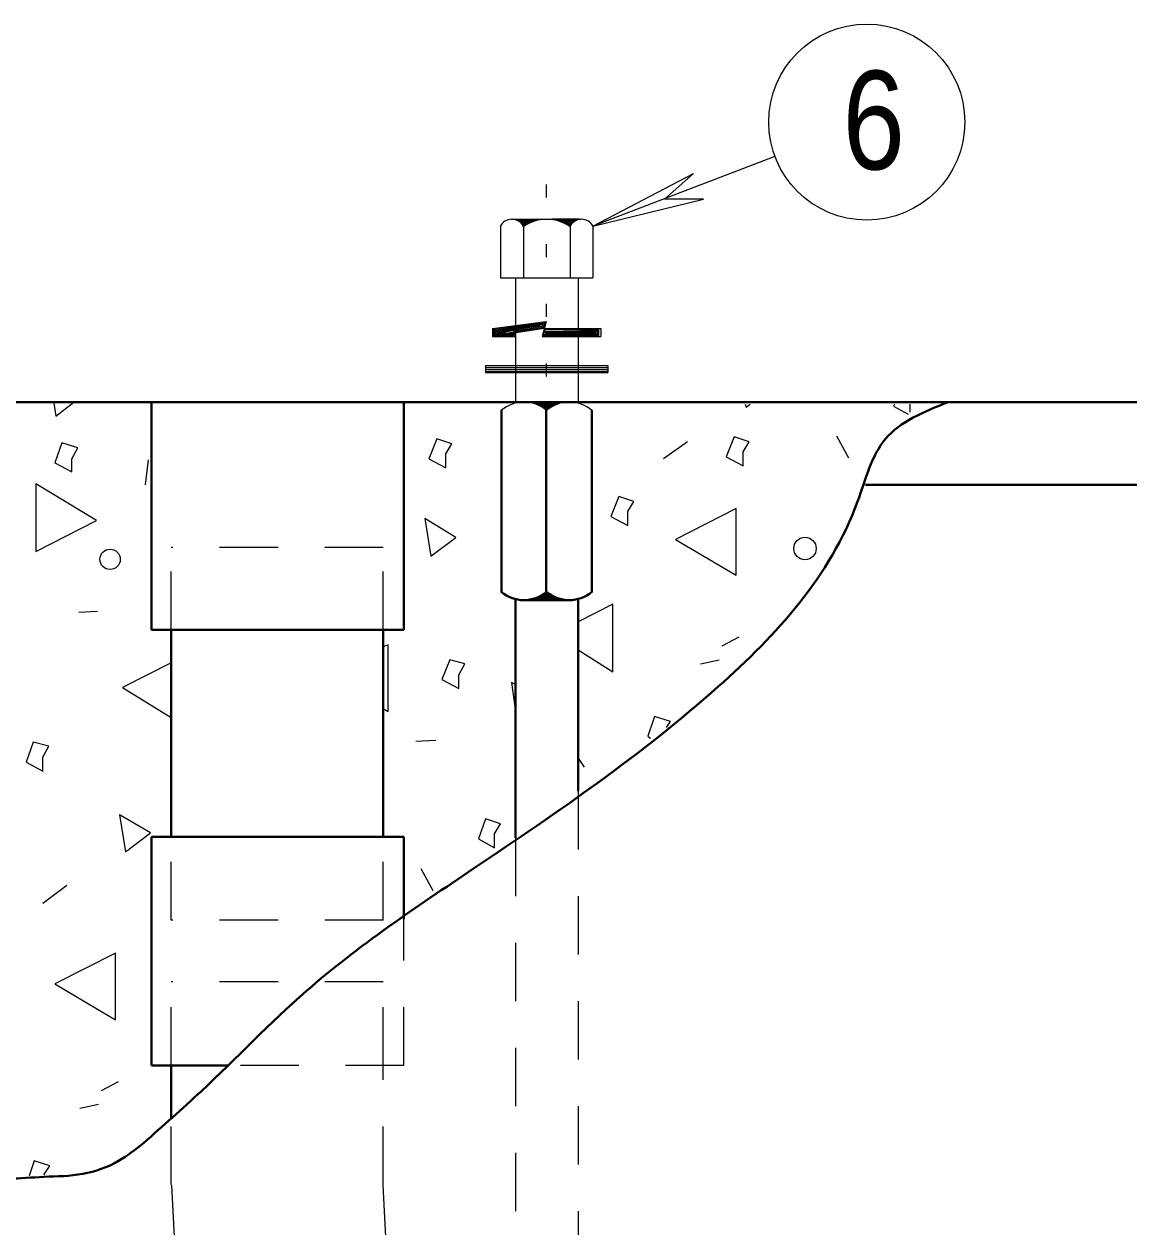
# Model space of a CAD drawing. Extents: x 312583 to 312854, y 144419 to 144597.
# Drawn here: x 312738.09 to 312746.6, y 144459.13 to 144468.4 of the extents above; entities that cross this region are included whole.
import ezdxf

# ---------------------------------------------------------------- set-up
doc = ezdxf.new("R2010")
doc.units = 0
doc.header["$LTSCALE"] = 0.3
doc.linetypes.add('DOTTED', pattern=[1.5, 0.3, -1.2])
doc.linetypes.add('SHORT_DASHED', pattern=[2.7, 1.5, -1.2])
doc.layers.add('1', color=7, linetype='Continuous', lineweight=25)
doc.layers.add('2', color=7, linetype='Continuous', lineweight=13)

msp = doc.modelspace()

# ---------------------------------------------------------------- linework, layer by layer
at = {"layer": '1', "linetype": 'DOTTED', "lineweight": 13}
msp.add_line((312742.1122, 144467.1658), (312742.1122, 144465.4868), dxfattribs=at)
at = {"layer": '1'}
for p, q in [((312741.7596, 144466.8438), (312741.7596, 144466.4451)), ((312741.8439, 144466.8975), (312742.3806, 144466.8975)), ((312741.9359, 144466.8438), (312741.9359, 144466.4451)), ((312742.2962, 144466.8438), (312742.2962, 144466.4451)), ((312742.4726, 144466.8438), (312742.4726, 144466.4451)), ((312741.7596, 144466.4451), (312742.4726, 144466.4451)), ((312741.8746, 144466.4451), (312741.8746, 144465.4868)), ((312742.3576, 144466.4451), (312742.3576, 144465.4868)), ((312741.6982, 144466.0541), (312741.6982, 144465.9928)), ((312742.0816, 144465.9928), (312742.5339, 144465.9928)), ((312742.0969, 144466.0541), (312742.5339, 144466.0541)), ((312742.5339, 144466.0541), (312742.5339, 144465.9928)), ((312741.6446, 144465.7705), (312742.5876, 144465.7705)), ((312741.6446, 144465.7705), (312741.6446, 144465.7168)), ((312741.6446, 144465.7551), (312742.5876, 144465.7551)), ((312741.6446, 144465.7398), (312742.5876, 144465.7398)), ((312741.6446, 144465.7245), (312742.5876, 144465.7245)), ((312741.6446, 144465.7168), (312742.5876, 144465.7168)), ((312742.5876, 144465.7705), (312742.5876, 144465.7168)), ((312741.8746, 144465.4868), (312742.3576, 144465.4868)), ((312741.9436, 144465.4868), (312742.2886, 144465.4868))]:
    msp.add_line(p, q, dxfattribs=at)
at = {"layer": '1', "lineweight": 40}
for p, q in [((312724.8622, 144465.4868), (312790.0289, 144465.4868)), ((312728.8566, 144465.4868), (312794.0232, 144465.4868)), ((312739.0686, 144463.7311), (312739.0686, 144465.4868)), ((312741.0159, 144463.7311), (312741.0159, 144465.4868)), ((312741.7672, 144465.4255), (312741.7672, 144464.0225)), ((312742.1122, 144465.4868), (312742.1122, 144463.9611)), ((312742.4649, 144465.4255), (312742.4649, 144464.0225)), ((312744.5732, 144464.8505), (312772.1962, 144464.8505)), ((312741.8746, 144463.9611), (312741.8746, 144462.1288)), ((312741.9436, 144463.9611), (312742.2886, 144463.9611)), ((312742.3576, 144463.9611), (312742.3576, 144462.4891)), ((312741.0159, 144463.7311), (312739.0686, 144463.7311)), ((312739.2219, 144462.1365), (312739.2219, 144463.7311)), ((312740.8549, 144462.1365), (312740.8549, 144463.7311)), ((312739.0686, 144460.3731), (312739.0686, 144462.1365)), ((312741.0159, 144462.1365), (312739.0686, 144462.1365)), ((312741.0159, 144461.5001), (312741.0159, 144462.1365)), ((312739.6666, 144460.3731), (312739.0686, 144460.3731)), ((312739.2219, 144459.9668), (312739.2219, 144460.3731))]:
    msp.add_line(p, q, dxfattribs=at)
at = {"layer": '1', "linetype": 'SHORT_DASHED'}
for p, q in [((312740.8549, 144464.3675), (312739.2219, 144464.3675)), ((312739.2219, 144463.7311), (312739.2219, 144464.3675)), ((312740.8549, 144463.7311), (312740.8549, 144464.3675)), ((312742.3576, 144462.4891), (312742.3576, 144457.6591)), ((312739.2219, 144461.4925), (312739.2219, 144462.1365)), ((312740.8549, 144461.4925), (312740.8549, 144462.1365)), ((312741.8746, 144462.1288), (312741.8746, 144457.1838)), ((312740.8549, 144461.4925), (312739.2219, 144461.4925)), ((312741.0159, 144460.3731), (312741.0159, 144461.5001)), ((312740.8549, 144461.0171), (312739.2219, 144461.0171)), ((312739.2219, 144460.3731), (312739.2219, 144461.0171)), ((312739.4136, 144460.3731), (312739.1912, 144460.3731)), ((312741.0159, 144460.3731), (312739.6666, 144460.3731)), ((312739.2219, 144459.4531), (312739.2219, 144459.9668))]:
    msp.add_line(p, q, dxfattribs=at)
at = {"layer": '1'}
for points in [[(312741.8669, 144466.8975), (312742.0739, 144466.8975), (312742.0356, 144466.8898), (312742.0126, 144466.8821), (312741.9742, 144466.8668), (312741.9359, 144466.8438), (312741.9282, 144466.8668), (312741.9052, 144466.8821), (312741.8746, 144466.8975), (312742.0509, 144466.8975), (312742.0049, 144466.8821), (312741.9666, 144466.8668), (312741.9436, 144466.8515), (312741.9129, 144466.8745), (312741.8899, 144466.8898), (312742.0356, 144466.8898), (312741.9819, 144466.8745), (312741.9436, 144466.8515), (312741.8976, 144466.8898), (312742.0126, 144466.8898), (312741.9359, 144466.8591), (312741.9052, 144466.8898), (312742.0049, 144466.8898), (312741.9359, 144466.8668), (312741.9129, 144466.8821), (312741.9896, 144466.8821), (312741.9359, 144466.8668), (312741.9206, 144466.8821), (312741.9666, 144466.8821), (312741.9436, 144466.8745), (312741.9359, 144466.8821), (312741.9512, 144466.8821), (312741.9359, 144466.8745)], [(312742.3652, 144466.8975), (312742.1582, 144466.8975), (312742.1966, 144466.8898), (312742.2196, 144466.8821), (312742.2579, 144466.8668), (312742.2962, 144466.8438), (312742.3039, 144466.8668), (312742.3269, 144466.8821), (312742.3499, 144466.8975), (312742.1812, 144466.8975), (312742.2272, 144466.8821), (312742.2656, 144466.8668), (312742.2886, 144466.8515), (312742.3192, 144466.8745), (312742.3422, 144466.8898), (312742.1966, 144466.8898), (312742.2502, 144466.8745), (312742.2886, 144466.8515), (312742.3346, 144466.8898), (312742.2119, 144466.8898), (312742.2962, 144466.8591), (312742.3269, 144466.8898), (312742.2272, 144466.8898), (312742.2962, 144466.8668), (312742.3192, 144466.8821), (312742.2426, 144466.8821), (312742.2962, 144466.8668), (312742.3116, 144466.8821), (312742.2656, 144466.8821), (312742.2886, 144466.8745), (312742.2962, 144466.8821), (312742.2809, 144466.8821), (312742.2886, 144466.8745)], [(312741.6982, 144466.0541), (312742.1122, 144466.1078), (312742.0816, 144465.9928)], [(312741.8746, 144465.9928), (312741.7059, 144466.0005), (312741.7059, 144466.0465), (312742.1046, 144466.1001), (312742.0892, 144466.0541), (312741.8746, 144466.0235), (312741.8669, 144466.0005), (312741.7136, 144466.0081), (312741.7136, 144466.0388), (312742.0969, 144466.0925), (312742.0892, 144466.0618), (312741.8669, 144466.0235), (312741.8592, 144466.0081), (312741.7212, 144466.0158), (312741.7212, 144466.0311), (312742.0816, 144466.0848), (312742.0816, 144466.0695), (312741.8669, 144466.0311), (312741.8516, 144466.0235), (312741.8056, 144466.0158), (312741.7289, 144466.0235), (312742.0662, 144466.0771), (312741.7826, 144466.0235)], [(312742.0969, 144466.0541), (312741.6982, 144465.9928), (312741.8746, 144465.9928)], [(312742.0892, 144466.0005), (312742.5186, 144466.0005), (312742.5186, 144466.0465), (312742.1046, 144466.0465), (312742.0892, 144466.0081), (312742.5186, 144466.0081), (312742.5109, 144466.0388), (312742.1122, 144466.0311), (312742.1046, 144466.0158), (312742.5109, 144466.0158), (312742.5032, 144466.0311), (312742.4956, 144466.0311), (312742.1122, 144466.0311), (312742.1046, 144466.0235), (312742.4956, 144466.0235)], [(312741.9896, 144465.4868), (312742.2426, 144465.4868), (312742.2196, 144465.4791), (312742.1889, 144465.4715), (312742.1582, 144465.4561), (312742.1429, 144465.4485), (312742.1199, 144465.4331), (312742.1122, 144465.4255), (312742.0662, 144465.4638), (312742.0279, 144465.4791), (312741.9972, 144465.4868), (312742.2272, 144465.4868), (312742.2119, 144465.4791), (312742.1889, 144465.4791), (312742.1582, 144465.4638), (312742.1352, 144465.4485), (312742.1276, 144465.4408), (312742.1122, 144465.4331), (312742.0739, 144465.4638), (312742.0279, 144465.4791), (312742.1966, 144465.4791), (312742.1506, 144465.4638), (312742.1199, 144465.4408), (312742.0432, 144465.4791), (312742.1736, 144465.4791), (312742.1199, 144465.4408), (312742.0586, 144465.4715), (312742.1659, 144465.4791), (312742.1199, 144465.4485), (312742.0816, 144465.4715), (312742.1506, 144465.4715), (312742.1122, 144465.4638), (312742.0739, 144465.4715), (312742.1046, 144465.4561), (312742.1046, 144465.4715), (312742.1122, 144465.4485), (312742.1276, 144465.4638), (312742.1429, 144465.4638), (312742.1506, 144465.4715)]]:
    msp.add_lwpolyline(points, dxfattribs=at)
at = {"layer": '1', "lineweight": 40}
msp.add_lwpolyline([(312741.9896, 144463.9611), (312742.2426, 144463.9611), (312742.2196, 144463.9688), (312742.1889, 144463.9765), (312742.1582, 144463.9918), (312742.1429, 144463.9995), (312742.1199, 144464.0148), (312742.1122, 144464.0225), (312742.0662, 144463.9841), (312742.0279, 144463.9688), (312741.9972, 144463.9688), (312742.2272, 144463.9611), (312742.2119, 144463.9688), (312742.1889, 144463.9688), (312742.1582, 144463.9841), (312742.1352, 144463.9995), (312742.1276, 144464.0071), (312742.1122, 144464.0148), (312742.0739, 144463.9841), (312742.0279, 144463.9688), (312742.1966, 144463.9688), (312742.1506, 144463.9841), (312742.1199, 144464.0071), (312742.0432, 144463.9688), (312742.1736, 144463.9688), (312742.1199, 144464.0071), (312742.0586, 144463.9765), (312742.1659, 144463.9688), (312742.1199, 144463.9995), (312742.0816, 144463.9765), (312742.1506, 144463.9765), (312742.1122, 144463.9841), (312742.0739, 144463.9841), (312742.1046, 144463.9918), (312742.1046, 144463.9765), (312742.1122, 144463.9995), (312742.1276, 144463.9841), (312742.1429, 144463.9841), (312742.1506, 144463.9765)], dxfattribs=at)
at = {"layer": '1', "linetype": 'SHORT_DASHED'}
msp.add_lwpolyline([(312740.8549, 144459.4531), (312740.8549, 144460.3731), (312740.8549, 144461.0171)], dxfattribs=at)
at = {"layer": '1'}
for centre, radius, start, end in [((312741.8468, 144466.7979), 0.0993, 25.60064, 154.39936), ((312742.1154, 144466.5846), 0.3126, 55.04559, 124.95441), ((312742.3841, 144466.7979), 0.0993, 25.60064, 154.39936), ((312741.9406, 144465.2153), 0.272, 50.00693, 129.99306), ((312742.2902, 144465.2153), 0.272, 50.00694, 129.99307)]:
    msp.add_arc(centre, radius, start, end, dxfattribs=at)
at = {"layer": '1', "lineweight": 40}
for centre, start, end in [((312741.9406, 144464.2327), 230.00694, 309.99307), ((312742.2902, 144464.2327), 230.00693, 309.99306)]:
    msp.add_arc(centre, 0.272, start, end, dxfattribs=at)
at = {"layer": '1', "linetype": 'SHORT_DASHED'}
for radius in [7.3792, 5.75]:
    msp.add_arc((312746.603, 144459.4499), radius, 180, 270, dxfattribs=at)
at = {"layer": '1', "lineweight": 40}
for points in [[(312739.0072, 144459.7751), (312739.4519, 144460.1738), (312740.2646, 144460.9481), (312741.5526, 144461.8911), (312743.4386, 144463.2941), (312744.5119, 144464.7201), (312744.7266, 144465.2031), (312745.2096, 144465.4868)], [(312735.4729, 144459.4378), (312736.2702, 144459.3075), (312736.7839, 144459.3458), (312737.1136, 144459.3995), (312737.6042, 144459.4838), (312737.9646, 144459.4991), (312738.2406, 144459.5145), (312738.5396, 144459.5375), (312738.8156, 144459.6371), (312739.0072, 144459.7751)]]:
    msp.add_spline(points, degree=3, dxfattribs=at)
at = {"layer": '2'}
for p, q in [((312743.8756, 144467.3805), (312742.4726, 144466.8438)), ((312742.4726, 144466.8438), (312743.2469, 144467.2501)), ((312743.2469, 144467.2501), (312743.0246, 144467.0508)), ((312742.4726, 144466.8438), (312743.3236, 144467.0508)), ((312743.3236, 144467.0508), (312743.0246, 144467.0508)), ((312738.3172, 144465.4791), (312738.3326, 144465.3795)), ((312738.3326, 144465.3795), (312738.4706, 144465.4868)), ((312743.6456, 144465.4715), (312743.6532, 144465.4485)), ((312743.6532, 144465.4485), (312743.6839, 144465.4715)), ((312744.9182, 144465.4101), (312744.9182, 144465.4715)), ((312743.2009, 144465.1801), (312743.0169, 144465.0498)), ((312744.3509, 144465.2261), (312744.4429, 144465.0575)), ((312739.0226, 144464.8505), (312739.0456, 144465.0421)), ((312738.5089, 144463.8691), (312738.6546, 144463.8768)), ((312743.4692, 144463.6085), (312743.5996, 144463.6775)), ((312742.3576, 144463.5778), (312742.6259, 144463.4091)), ((312743.3006, 144463.4705), (312743.4462, 144463.5011)), ((312740.8549, 144463.1255), (312740.8932, 144463.1025)), ((312741.1079, 144462.8725), (312741.2612, 144462.8801)), ((312742.3576, 144462.7421), (312742.4036, 144462.6731)), ((312741.1462, 144461.8911), (312741.2382, 144461.7225)), ((312738.4169, 144461.7608), (312738.2329, 144461.6228)), ((312738.6852, 144460.1815), (312738.8156, 144460.2505)), ((312738.5166, 144460.0435), (312738.6622, 144460.0741))]:
    msp.add_line(p, q, dxfattribs=at)
for points in [[(312744.7956, 144465.4715), (312744.7879, 144465.4561), (312744.9029, 144465.3948)], [(312742.6259, 144463.4091), (312742.6259, 144463.9305), (312742.3576, 144463.7925)], [(312740.8932, 144463.1025), (312740.8932, 144463.6161), (312740.8549, 144463.6008)], [(312739.2219, 144463.4781), (312738.8462, 144463.2865), (312739.2219, 144463.0565)], [(312741.8746, 144463.3095), (312741.8439, 144463.3248), (312741.8746, 144463.1025)], [(312743.0399, 144462.9798), (312743.0706, 144463.0258), (312742.9479, 144463.0641), (312742.8942, 144462.9108), (312742.9172, 144462.8955)], [(312738.2406, 144459.5298), (312738.2866, 144459.5988), (312738.1639, 144459.6371), (312738.1256, 144459.5221)]]:
    msp.add_lwpolyline(points, dxfattribs=at)
for points in [[(312738.4552, 144465.0498), (312738.5012, 144465.1341), (312738.3786, 144465.1725), (312738.3249, 144465.0191), (312738.4552, 144464.9501)], [(312741.3379, 144465.0881), (312741.3839, 144465.1648), (312741.2689, 144465.2031), (312741.2076, 144465.0498), (312741.3379, 144464.9808)], [(312743.6302, 144465.1035), (312743.6762, 144465.1801), (312743.5612, 144465.2185), (312743.4999, 144465.0651), (312743.6302, 144464.9961)], [(312738.1792, 144464.8581), (312738.1792, 144464.3368), (312738.6469, 144464.5745)], [(312742.7409, 144464.6435), (312742.7869, 144464.7201), (312742.6719, 144464.7585), (312742.6106, 144464.6051), (312742.7409, 144464.5361)], [(312741.2229, 144464.2985), (312741.4146, 144464.4441), (312741.1769, 144464.5898)], [(312743.5766, 144464.1528), (312743.5766, 144464.6665), (312743.1089, 144464.4288)], [(312741.4376, 144463.3861), (312741.4836, 144463.4705), (312741.3686, 144463.5011), (312741.3072, 144463.3478), (312741.4376, 144463.2788)], [(312738.2329, 144462.7498), (312738.2789, 144462.8341), (312738.1562, 144462.8648), (312738.1026, 144462.7115), (312738.2329, 144462.6425)], [(312738.8692, 144462.0215), (312739.0609, 144462.1671), (312738.8232, 144462.3051)], [(312741.7136, 144462.1595), (312741.7596, 144462.2361), (312741.6446, 144462.2745), (312741.5909, 144462.1211), (312741.7136, 144462.0521)], [(312738.7926, 144460.7258), (312738.7926, 144461.2395), (312738.3249, 144461.0018)]]:
    msp.add_lwpolyline(points, close=True, dxfattribs=at)
at = {"layer": '2', "lineweight": 25}
msp.add_circle((312744.5828, 144467.6462), 0.7557, dxfattribs=at)
at = {"layer": '2'}
for centre, radius in [((312744.1069, 144464.359), 0.0865), ((312738.75, 144464.2753), 0.0784)]:
    msp.add_circle(centre, radius, dxfattribs=at)

# ---------------------------------------------------------------- texts
at = {"layer": '2', "width": 0.85}
msp.add_text('6', height=0.76, dxfattribs=at).set_placement((312744.3965, 144467.2814))

doc.saveas('drawing.dxf')
